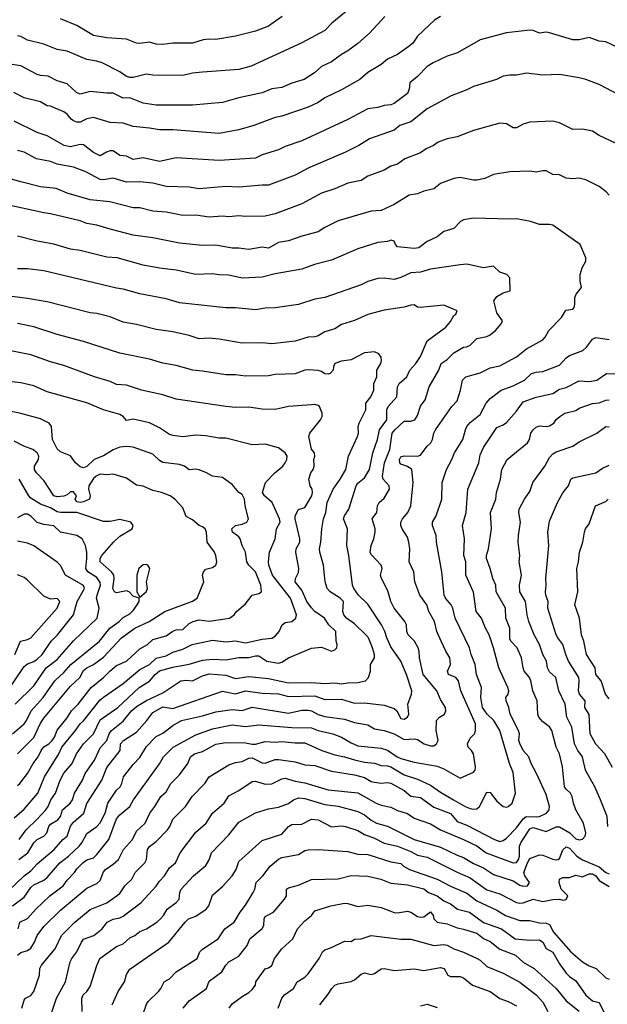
# Model space of a CAD drawing. Header units: metres. Extents: x -46681 to -43747, y -240911 to -237677.
# Tile 987 of 1056: x -44396 to -44307, y -238529 to -238380. Entities that reach past the tile are written whole.
import ezdxf

# ---------------------------------------------------------------- set-up
doc = ezdxf.new("R2010")
doc.units = ezdxf.units.M
doc.layers.add('CONTOUR_INDEX', color=1, linetype='Continuous')
doc.layers.add('CONTOUR_INTER', color=3, linetype='Continuous')

msp = doc.modelspace()

# ---------------------------------------------------------------- linework, layer by layer
at = {"layer": 'CONTOUR_INDEX'}
for points, elevation in [([(-44340.54, -238380.02), (-44342.82, -238382.52), (-44344.6, -238384.11), (-44346.1, -238385.21), (-44347.1, -238385.74), (-44348.6, -238386.88), (-44350.1, -238387.57), (-44351.14, -238388.52), (-44352.72, -238389.52), (-44354.6, -238390.09), (-44356.1, -238390.73), (-44357.6, -238390.97), (-44359.1, -238391.54), (-44362.6, -238392.3), (-44365.1, -238393.01), (-44369.6, -238393.4), (-44375.1, -238393.43), (-44377.1, -238393.1), (-44379.1, -238392.31), (-44380.1, -238392.37), (-44381.6, -238391.59), (-44382.6, -238391.62), (-44385.1, -238391.37), (-44386.6, -238391.75), (-44387.16, -238391.52), (-44388.6, -238390.19), (-44390.1, -238389.76), (-44391.45, -238389.02), (-44392.6, -238388.95), (-44393.1, -238388.78), (-44395.6, -238387.46), (-44399.6, -238386.89)], 120), ([(-44306.59, -238407.02), (-44307.03, -238406.52), (-44308.1, -238405.73), (-44310.1, -238404.7), (-44311.1, -238404.45), (-44312.1, -238404.56), (-44313.1, -238404.44), (-44314.1, -238403.95), (-44315.1, -238403.89), (-44316.1, -238403.35), (-44316.6, -238403.33), (-44317.6, -238403.58), (-44318.6, -238403.42), (-44321.6, -238403.52), (-44324.1, -238403.93), (-44325.37, -238404.52), (-44326.6, -238404.75), (-44327.1, -238404.76), (-44329.1, -238404.36), (-44330.1, -238404.51), (-44332.1, -238405.29), (-44333.1, -238406.09), (-44334.6, -238406.41), (-44335.6, -238406.82), (-44336.82, -238407.02), (-44339.1, -238408.45), (-44341.1, -238409.36), (-44342.6, -238409.47), (-44347.6, -238410.92), (-44349.6, -238411.95), (-44350.6, -238412.6), (-44353.1, -238413.22), (-44355.1, -238413.94), (-44356.6, -238414.19), (-44358.1, -238415.03), (-44359.1, -238414.9), (-44361.1, -238415.27), (-44362.6, -238415.04), (-44363.6, -238415.07), (-44366.1, -238414.58), (-44368.1, -238414.66), (-44371.6, -238414.29), (-44375.6, -238413.49), (-44378.6, -238413.09), (-44382.1, -238412.19), (-44384.1, -238411.55), (-44385.6, -238411.34), (-44386.6, -238410.94), (-44391.1, -238409.86), (-44392.1, -238409.73), (-44398.1, -238408.38)], 115), ([(-44396.07, -238522.02), (-44395.6, -238521.6), (-44394.6, -238521.27), (-44394.1, -238520.96), (-44393.5, -238520.02), (-44393.1, -238519.02), (-44392.1, -238517.65), (-44389.6, -238515.19), (-44385.6, -238511.88), (-44384.1, -238511.16), (-44383.6, -238510.72), (-44383.1, -238509.42), (-44382.77, -238509.02), (-44381.6, -238508.24), (-44380.8, -238507.52), (-44380.07, -238506.02), (-44378.72, -238504.52), (-44378.1, -238503.24), (-44376.8, -238502.02), (-44376.06, -238500.52), (-44375.3, -238499.52), (-44374.42, -238498.02), (-44373.6, -238497.27), (-44372.89, -238496.02), (-44371.6, -238494.71), (-44370.35, -238493.02), (-44369.94, -238492.02), (-44369.34, -238491.52), (-44368.1, -238491.18), (-44366.1, -238490.06), (-44364.6, -238489.85), (-44361.6, -238489.87), (-44360.6, -238490.09), (-44360.1, -238490.09), (-44358.6, -238489.68), (-44357.1, -238489.78), (-44356.1, -238489.67), (-44354.1, -238489.89), (-44352.6, -238489.89), (-44350.06, -238491.02), (-44348.1, -238491.72), (-44346.6, -238491.98), (-44345.1, -238492.47), (-44343.6, -238492.79), (-44342.1, -238492.96), (-44341.1, -238493.3), (-44340.1, -238493.35), (-44339.6, -238493.53), (-44337.6, -238494.72), (-44335.6, -238495.38), (-44333.6, -238496.26), (-44332.1, -238497.35), (-44330.14, -238498.52), (-44328.36, -238499.52), (-44327.6, -238499.79), (-44327.1, -238499.9), (-44326.6, -238499.85), (-44326.19, -238499.52), (-44325.1, -238497.33), (-44324.6, -238497.39), (-44323.6, -238498.69), (-44322.6, -238499.5), (-44322.1, -238499.61), (-44321.84, -238499.52), (-44321.26, -238499.02), (-44320.76, -238497.52), (-44321.1, -238494.37), (-44321.68, -238493.02), (-44323.12, -238488.02), (-44324.05, -238486.52), (-44325.03, -238485.52), (-44325.72, -238484.52), (-44325.98, -238483.02), (-44325.92, -238481.52), (-44326.64, -238479.52), (-44326.85, -238478.02), (-44327.47, -238476.52), (-44327.69, -238475.52), (-44329.9, -238471.02), (-44330.22, -238469.52), (-44330.48, -238469.02), (-44331.35, -238468.02), (-44331.53, -238467.52), (-44331.89, -238464.02), (-44332.71, -238459.52), (-44332.74, -238458.52), (-44333.29, -238457.02), (-44333.3, -238456.52), (-44332.75, -238455.52), (-44331.88, -238453.02), (-44331.86, -238450.52), (-44331.21, -238448.52), (-44330.36, -238447.02), (-44329.98, -238446.02), (-44328.71, -238444.02), (-44328.33, -238442.52), (-44328.1, -238442.04), (-44327.6, -238441.43), (-44326.1, -238440.19), (-44325.18, -238438.52), (-44324.6, -238437.79), (-44322.91, -238436.52), (-44321.1, -238435.89), (-44319.38, -238435.02), (-44318.35, -238434.02), (-44317.6, -238433.79), (-44316.6, -238433.7), (-44314.1, -238432.73), (-44313.1, -238431.64), (-44312.6, -238431.28), (-44310.55, -238430.52), (-44309.99, -238430.02), (-44309.1, -238428.84), (-44308.6, -238428.56), (-44306.6, -238428.89)], 115), ([(-44395.84, -238504.52), (-44394.76, -238503.02), (-44393.1, -238501.45), (-44391.82, -238500.02), (-44391.45, -238499.52), (-44391.04, -238498.52), (-44390.36, -238497.52), (-44389.66, -238495.52), (-44389.1, -238494.46), (-44387.82, -238493.02), (-44387.16, -238491.52), (-44386.13, -238490.02), (-44384.6, -238488.52), (-44383.6, -238486.42), (-44380.93, -238484.52), (-44377.69, -238481.52), (-44376.1, -238480.54), (-44375.28, -238479.52), (-44374.6, -238478.98), (-44372.6, -238478.43), (-44370.1, -238478), (-44368.1, -238477.37), (-44366.6, -238477.2), (-44364.6, -238477.33), (-44362.6, -238476.96), (-44361.1, -238476.98), (-44360.1, -238476.72), (-44359.6, -238476.73), (-44358.39, -238477.52), (-44356.6, -238477.81), (-44356.1, -238477.67), (-44355.1, -238477.01), (-44351.6, -238475.57), (-44350.1, -238475.43), (-44348.6, -238475.99), (-44348.1, -238475.79), (-44347.78, -238475.52), (-44347.74, -238475.02), (-44347.88, -238474.52), (-44347.95, -238473.02), (-44349, -238472.02), (-44349.66, -238471.02), (-44351.1, -238470), (-44351.6, -238469.48), (-44352.31, -238468.52), (-44353.1, -238466.8), (-44354.11, -238465.52), (-44354.05, -238465.02), (-44353.6, -238464.09), (-44353.54, -238463.52), (-44354.01, -238461.02), (-44353.91, -238460.52), (-44353.39, -238459.52), (-44353.37, -238459.02), (-44354.09, -238456.02), (-44354.11, -238455.52), (-44353.6, -238454.6), (-44352.6, -238454.26), (-44351.55, -238452.52), (-44351.44, -238452.02), (-44351.52, -238451.52), (-44351.81, -238451.02), (-44352.01, -238450.02), (-44351.72, -238449.02), (-44351.35, -238448.52), (-44351.22, -238448.02), (-44351.25, -238447.02), (-44351.1, -238446.52), (-44351.17, -238446.02), (-44351.6, -238445.46), (-44352.03, -238443.52), (-44351.88, -238443.02), (-44350.24, -238441.02), (-44349.98, -238440.52), (-44350.01, -238440.02), (-44350.39, -238439.02), (-44350.6, -238438.84), (-44351.1, -238438.72), (-44351.6, -238438.74), (-44355.1, -238438.98), (-44357.1, -238439.47), (-44359.1, -238439.43), (-44361.1, -238439.09), (-44363.1, -238439.14), (-44364.6, -238439.02), (-44372.1, -238437.9), (-44374.1, -238437.23), (-44377.33, -238436.52), (-44379.6, -238435.8), (-44381.1, -238435.68), (-44382.1, -238435.22), (-44384.43, -238434.52), (-44389.1, -238432.8), (-44391.1, -238432.27), (-44394.1, -238431.21), (-44398.6, -238430.29)], 110), ([(-44306.6, -238483.21), (-44307.15, -238482.52), (-44307.79, -238480.52), (-44308.6, -238479.53), (-44308.7, -238478.52), (-44310, -238476.52), (-44310.41, -238474.52), (-44310.77, -238473.52), (-44311.06, -238471.02), (-44311.79, -238469.02), (-44311.33, -238467.02), (-44311.48, -238463.52), (-44311.2, -238462.52), (-44311.05, -238461.02), (-44310.55, -238459.52), (-44310.33, -238458.02), (-44310.14, -238457.52), (-44309.6, -238456.76), (-44308.66, -238454.02), (-44307.1, -238453.39), (-44306.71, -238453.02)], 120), ([(-44396.46, -238484.02), (-44393.6, -238481.24), (-44391.74, -238478.52), (-44390.1, -238477.26), (-44387.6, -238474.44), (-44384.03, -238471.02), (-44383.75, -238469.52), (-44384.12, -238468.02), (-44384.06, -238467.52), (-44383.53, -238466.02), (-44383.6, -238465.63), (-44384.1, -238464.88), (-44385.46, -238464.02), (-44385.78, -238463.52), (-44385.59, -238462.02), (-44385.61, -238461.02), (-44385.79, -238460.02), (-44386.29, -238459.02), (-44387.1, -238458.52), (-44389.6, -238458.01), (-44390.6, -238457.03), (-44392.1, -238456.87), (-44393.1, -238456.54), (-44394.1, -238455.58), (-44394.6, -238455.27), (-44395.1, -238455.28), (-44396.1, -238455.85)], 105), ([(-44377.12, -238531.02), (-44376.6, -238529.4), (-44376.35, -238529.02), (-44374.77, -238527.52), (-44374.39, -238527.02), (-44373.93, -238526.02), (-44373.1, -238525.56), (-44372.1, -238524.5), (-44368.92, -238522.52), (-44368.52, -238521.52), (-44368.1, -238521.1), (-44365.75, -238519.52), (-44364.71, -238518.02), (-44363.31, -238517.02), (-44362.41, -238515.52), (-44361.6, -238514.46), (-44360.45, -238512.52), (-44360.21, -238512.02), (-44359.98, -238511.02), (-44358.97, -238510.02), (-44357.85, -238508.52), (-44356.6, -238507.47), (-44356.1, -238507.22), (-44353.6, -238506.77), (-44352.6, -238506.19), (-44352.1, -238506.09), (-44350.6, -238506.04), (-44346.1, -238506.31), (-44344.6, -238506.71), (-44343.1, -238506.79), (-44339.6, -238507.86), (-44338.1, -238508.15), (-44337.7, -238508.52), (-44336.77, -238509.02), (-44332.6, -238510.48), (-44330.6, -238511.55), (-44328.1, -238512.63), (-44326.6, -238513.8), (-44323.6, -238515.18), (-44322.24, -238516.02), (-44320.1, -238516.78), (-44318.6, -238516.75), (-44317.1, -238517.1), (-44316.1, -238517.15), (-44315.6, -238517.37), (-44315.01, -238518.52), (-44312.39, -238521.52), (-44310.63, -238523.02), (-44309.6, -238523.61), (-44308.54, -238524.02), (-44307.1, -238525.43), (-44306.6, -238525.64)], 120), ([(-44335.1, -238529.67), (-44334.1, -238529.4), (-44332.6, -238529.92)], 125)]:
    msp.add_lwpolyline(points, dxfattribs=dict(at, elevation=elevation))
at = {"layer": 'CONTOUR_INTER'}
for points, elevation in [([(-44345.5, -238378.52), (-44348.55, -238381.02), (-44349.6, -238382.1), (-44353.1, -238384), (-44360.73, -238387.52), (-44362.6, -238388.02), (-44368.1, -238388.41), (-44369.6, -238388.58), (-44371.1, -238388.93), (-44375.6, -238388.87), (-44376.6, -238388.75), (-44378.6, -238389.23), (-44379.1, -238389.24), (-44379.6, -238389.07), (-44380.6, -238388.37), (-44383.3, -238387.02), (-44384.1, -238386.75), (-44385.6, -238386.52), (-44388.6, -238385.24), (-44390.1, -238385.02), (-44392.1, -238384.19), (-44394.6, -238383.6), (-44395.6, -238383.05), (-44396.1, -238382.92)], 121), ([(-44332.1, -238380.02), (-44332.95, -238380.52), (-44335.6, -238382.96), (-44336.3, -238384.02), (-44336.85, -238384.52), (-44338.6, -238385.76), (-44340.1, -238386.47), (-44341.1, -238387.27), (-44343.1, -238388.5), (-44344.32, -238389.52), (-44347.1, -238391.11), (-44349.6, -238392.32), (-44350.6, -238393), (-44352.1, -238393.71), (-44356.1, -238395.07), (-44357.1, -238395.27), (-44360.33, -238396.52), (-44362.6, -238397.15), (-44365.6, -238397.69), (-44372.6, -238397.16), (-44374.6, -238397.17), (-44376.1, -238396.88), (-44378.6, -238396.63), (-44380.1, -238396.13), (-44382.1, -238396.04), (-44384.6, -238395.3), (-44385.6, -238395.51), (-44386.6, -238395.99), (-44387.1, -238395.97), (-44387.6, -238395.81), (-44387.98, -238395.52), (-44388.6, -238394.77), (-44389.1, -238394.41), (-44391.1, -238393.59), (-44391.6, -238393.5), (-44392.6, -238392.94), (-44395.1, -238392.31), (-44396.63, -238391.52)], 119), ([(-44356.04, -238380.02), (-44358.1, -238381.48), (-44360.1, -238382.24), (-44363.1, -238383), (-44366.1, -238383.5), (-44367.1, -238383.43), (-44368, -238383.52), (-44369.6, -238384.03), (-44372.6, -238384.05), (-44374.1, -238384.23), (-44375.1, -238384.18), (-44376.1, -238383.87), (-44377.6, -238384.08), (-44378.1, -238384.03), (-44379.6, -238383.44), (-44382.6, -238383.22), (-44384.6, -238382.86), (-44387.1, -238381.36), (-44389.6, -238380.38)], 122), ([(-44304.59, -238385.02), (-44307.1, -238383.83), (-44308.1, -238383.76), (-44309.6, -238383.18), (-44311.1, -238383.54), (-44312.1, -238383.56), (-44315.6, -238382.47), (-44316.1, -238382.39), (-44317.1, -238382.54), (-44318.1, -238382.12), (-44318.6, -238382.05), (-44322.1, -238382.5), (-44326.1, -238383.54), (-44329.54, -238385.52), (-44331.1, -238386.01), (-44333.19, -238387.02), (-44334.1, -238387.59), (-44335.6, -238389.09), (-44336.74, -238390.02), (-44336.83, -238391.02), (-44337.1, -238391.66), (-44339.1, -238393.15), (-44339.6, -238393.37), (-44340.6, -238393.46), (-44341.6, -238393.77), (-44343.1, -238393.96), (-44346.1, -238395.59), (-44353.1, -238398.84), (-44355.6, -238399.66), (-44356.6, -238400.16), (-44359.1, -238400.93), (-44360.1, -238401.42), (-44365.6, -238401.78), (-44372.1, -238401.37), (-44374.6, -238401.96), (-44377.1, -238401.39), (-44378.6, -238401.66), (-44379.6, -238401.11), (-44380.6, -238401.01), (-44381.6, -238400.35), (-44382.1, -238400.33), (-44382.63, -238400.52), (-44383.6, -238401.09), (-44384.6, -238400.58), (-44386.1, -238399.41), (-44386.6, -238399.38), (-44388.1, -238399.72), (-44389.05, -238399.52), (-44391.6, -238398.04), (-44393.1, -238397.56), (-44396.6, -238395.83)], 118), ([(-44305.1, -238391.87), (-44308.1, -238390.31), (-44310.1, -238389.55), (-44311.1, -238389.31), (-44314.1, -238388.77), (-44316.6, -238388.86), (-44319.1, -238388.56), (-44320.6, -238388.9), (-44321.6, -238388.86), (-44322.6, -238389.02), (-44323.62, -238389.52), (-44327.1, -238390.58), (-44328.1, -238391.1), (-44330.51, -238392.02), (-44334.1, -238393.97), (-44336.6, -238395.95), (-44338.23, -238396.52), (-44339.1, -238397.19), (-44342.82, -238398.52), (-44344.47, -238399.52), (-44346.47, -238400.52), (-44352.1, -238402.95), (-44354.09, -238404.02), (-44358.1, -238405.53), (-44359.1, -238405.5), (-44362.6, -238405.82), (-44364.6, -238405.74), (-44368.6, -238406.06), (-44370.1, -238405.81), (-44373.6, -238405.71), (-44375.6, -238405.24), (-44377.6, -238405.01), (-44379.6, -238405.07), (-44381.6, -238404.47), (-44383.1, -238404.69), (-44383.6, -238404.64), (-44385.76, -238403.52), (-44387.6, -238402.8), (-44390.1, -238402.32), (-44391.1, -238401.96), (-44393.2, -238401.52), (-44395.1, -238400.52), (-44396.1, -238400.26)], 117), ([(-44305.6, -238399.18), (-44308.1, -238397.99), (-44309.1, -238397.34), (-44310.6, -238397.04), (-44312.1, -238397.12), (-44314.1, -238396.1), (-44315.1, -238395.84), (-44318.6, -238396.01), (-44319.6, -238396.27), (-44320.6, -238396.86), (-44321.1, -238396.87), (-44322.1, -238396.24), (-44323.1, -238396.15), (-44327.1, -238397.23), (-44329.6, -238398.21), (-44331.1, -238398.49), (-44332.43, -238399.02), (-44333.18, -238399.52), (-44334.26, -238400.02), (-44335.1, -238400.65), (-44337.47, -238401.52), (-44338.6, -238402.34), (-44339.6, -238402.66), (-44340.6, -238403.24), (-44343.1, -238404.18), (-44344.1, -238404.84), (-44346.1, -238405.23), (-44348.1, -238406.09), (-44350.1, -238406.75), (-44353.1, -238408.34), (-44357.1, -238409.86), (-44358.6, -238410.19), (-44361.6, -238410.27), (-44362.6, -238410.18), (-44364.1, -238410.29), (-44365.1, -238410.2), (-44367.1, -238410.36), (-44369.1, -238410.07), (-44371.1, -238410.09), (-44373.6, -238409.59), (-44375.6, -238409.43), (-44377.6, -238408.97), (-44378.6, -238408.96), (-44382.11, -238408.02), (-44385.1, -238407.75), (-44388.6, -238406.74), (-44390.22, -238406.02), (-44392.6, -238405.77), (-44395.6, -238405.02), (-44398.6, -238404.14)], 116), ([(-44395.97, -238518.02), (-44395.73, -238517.02), (-44394.6, -238516.45), (-44393.31, -238515.02), (-44391.21, -238513.02), (-44389.19, -238511.52), (-44388.6, -238510.66), (-44387.46, -238509.52), (-44387.1, -238508.93), (-44386.22, -238508.02), (-44385.6, -238507.57), (-44384.6, -238507.26), (-44384.1, -238506.79), (-44382.29, -238504.52), (-44381.1, -238501.38), (-44380.6, -238500.75), (-44379.1, -238499.52), (-44378.53, -238498.52), (-44374.6, -238493.08), (-44374.03, -238492.02), (-44372.53, -238490.52), (-44369.1, -238488.69), (-44366.6, -238487.75), (-44363.6, -238487.14), (-44361.6, -238487.42), (-44359.6, -238487.16), (-44354.6, -238487.58), (-44351.6, -238487.62), (-44350.6, -238488.02), (-44348.41, -238488.52), (-44347.1, -238489.03), (-44345.6, -238489.9), (-44344.6, -238490.31), (-44341.1, -238490.67), (-44340.1, -238490.97), (-44338.64, -238492.02), (-44338.1, -238492.23), (-44336.1, -238492.82), (-44332.6, -238493.39), (-44331.6, -238493.81), (-44329.1, -238495.25), (-44327.1, -238494.32), (-44326.85, -238494.02), (-44326.82, -238493.52), (-44327.09, -238491.52), (-44327.4, -238491.02), (-44327.92, -238490.52), (-44328.01, -238490.02), (-44327.6, -238489.17), (-44326.95, -238488.52), (-44326.78, -238488.02), (-44326.8, -238487.02), (-44329.04, -238482.02), (-44329.4, -238480.52), (-44329.8, -238480.02), (-44330.88, -238479.52), (-44331.05, -238479.02), (-44330.61, -238478.02), (-44330.67, -238477.02), (-44331.31, -238476.02), (-44332.01, -238474.52), (-44332.64, -238473.02), (-44333.02, -238471.52), (-44333.86, -238470.02), (-44334.16, -238469.02), (-44335.24, -238467.52), (-44335.98, -238465.52), (-44336.12, -238464.02), (-44336.86, -238462.52), (-44336.74, -238460.52), (-44336.9, -238459.52), (-44337.1, -238458.77), (-44337.9, -238457.52), (-44338.09, -238457.02), (-44338.1, -238456.52), (-44337.87, -238456.02), (-44337.04, -238455.02), (-44336.57, -238454.02), (-44336.22, -238450.52), (-44336.44, -238448.52), (-44337.1, -238448.07), (-44338.1, -238447.73), (-44338.26, -238447.52), (-44338.29, -238447.02), (-44338.1, -238446.63), (-44337.6, -238446.46), (-44335.6, -238446.5), (-44335.1, -238446.35), (-44334.14, -238445.02), (-44333.57, -238444.52), (-44333.3, -238444.02), (-44333.13, -238443.02), (-44332.83, -238442.52), (-44330.39, -238439.02), (-44329.6, -238438.15), (-44329.05, -238436.52), (-44328.76, -238435.02), (-44328.29, -238434.52), (-44326.1, -238433.92), (-44324.6, -238433.17), (-44323.1, -238432.84), (-44320.6, -238431.5), (-44319.1, -238430.26), (-44316.6, -238428.92), (-44316.25, -238428.52), (-44315.72, -238427.52), (-44313.77, -238425.52), (-44313.2, -238424.52), (-44313.1, -238424.42), (-44312.1, -238424.3), (-44311.89, -238424.02), (-44311.77, -238423.52), (-44311.76, -238422.52), (-44311.55, -238422.02), (-44310.76, -238421.02), (-44310.97, -238420.02), (-44310.95, -238419.02), (-44310.67, -238418.02), (-44310.13, -238417.02), (-44310.09, -238416.52), (-44310.96, -238414.52), (-44315.1, -238411.59), (-44315.6, -238411.47), (-44317.1, -238411.47), (-44318.5, -238411.02), (-44320.6, -238410.59), (-44321.6, -238410.67), (-44327.1, -238410.53), (-44328.6, -238410.77), (-44329.07, -238411.02), (-44330.1, -238412.09), (-44331.6, -238412.53), (-44332.6, -238413.35), (-44334.1, -238414.02), (-44335.38, -238415.02), (-44336.1, -238415.08), (-44338.6, -238414.85), (-44338.93, -238414.52), (-44339.1, -238413.98), (-44339.6, -238413.82), (-44340.13, -238414.02), (-44341.6, -238414.21), (-44344.6, -238415.13), (-44348.6, -238416.87), (-44351.17, -238417.52), (-44353.1, -238418.23), (-44357.1, -238418.92), (-44359.1, -238419.45), (-44362.1, -238419.57), (-44364.1, -238419.15), (-44365.6, -238419.11), (-44366.6, -238418.92), (-44369.1, -238419.03), (-44372.1, -238418.38), (-44374.6, -238418.08), (-44377.1, -238417.61), (-44381.02, -238416.52), (-44382.6, -238416.4), (-44386.6, -238415.41), (-44388.1, -238415.22), (-44390.6, -238414.43), (-44393.1, -238414), (-44396.1, -238413.25)], 114), ([(-44396.86, -238514.52), (-44395.1, -238513.24), (-44394.1, -238511.77), (-44393.6, -238511.37), (-44392.1, -238510.64), (-44391.6, -238510.25), (-44389.69, -238508.02), (-44388.4, -238507.02), (-44386.78, -238505.52), (-44386.38, -238505.02), (-44385.6, -238503.59), (-44384.1, -238502.54), (-44383.6, -238501.98), (-44382.83, -238500.52), (-44382.44, -238499.02), (-44381.1, -238497.02), (-44380.58, -238496.52), (-44380.3, -238496.02), (-44380.06, -238495.02), (-44378.6, -238493.15), (-44377.6, -238492.11), (-44376.6, -238490.46), (-44375.1, -238488.93), (-44374.1, -238488.42), (-44372.6, -238487.28), (-44371.29, -238486.52), (-44368.1, -238485.8), (-44366.1, -238485.19), (-44363.6, -238484.86), (-44362.1, -238484.99), (-44360.6, -238484.47), (-44355.1, -238485.37), (-44353.1, -238484.94), (-44352.1, -238484.95), (-44351.6, -238485.03), (-44350.6, -238485.57), (-44349.6, -238485.91), (-44346.6, -238486.31), (-44345.1, -238486.83), (-44343.1, -238487.18), (-44342.1, -238487.78), (-44340.6, -238488.02), (-44339.1, -238488.5), (-44337.6, -238489.37), (-44336.1, -238489.28), (-44335.6, -238489.39), (-44334.57, -238490.02), (-44333.6, -238490.36), (-44333.1, -238490.31), (-44332.69, -238490.02), (-44332.45, -238489.52), (-44332.74, -238488.02), (-44332.69, -238486.52), (-44332.27, -238486.02), (-44331.51, -238485.52), (-44331.29, -238485.02), (-44331.36, -238484.52), (-44332.1, -238483.34), (-44332.63, -238482.02), (-44334.7, -238479.52), (-44335.28, -238477.02), (-44335.31, -238476.02), (-44335.47, -238475.52), (-44336.01, -238474.52), (-44336.97, -238473.52), (-44337.17, -238473.02), (-44337.25, -238472.02), (-44337.48, -238471.52), (-44339.09, -238469.52), (-44339.6, -238468.52), (-44340.04, -238467.02), (-44341.1, -238464.85), (-44341.18, -238464.52), (-44340.92, -238463.52), (-44341.08, -238463.02), (-44342.6, -238461.37), (-44342.72, -238461.02), (-44342.6, -238460.05), (-44342.18, -238459.02), (-44342, -238458.02), (-44341.99, -238457.52), (-44342.45, -238456.02), (-44341.71, -238455.02), (-44341.61, -238454.02), (-44341.37, -238453.52), (-44340.6, -238452.86), (-44339.8, -238451.52), (-44339.88, -238451.02), (-44340.76, -238450.02), (-44340.87, -238449.52), (-44340.59, -238447.52), (-44339.76, -238445.52), (-44339.39, -238443.02), (-44339.03, -238442.52), (-44337.6, -238441.23), (-44336.6, -238441.22), (-44335.99, -238441.02), (-44335.6, -238440.36), (-44335.1, -238438.95), (-44334.4, -238438.02), (-44333.83, -238436.02), (-44332.33, -238433.52), (-44332.02, -238432.52), (-44331.1, -238431.88), (-44330.1, -238430.89), (-44328.61, -238430.02), (-44328.1, -238429.98), (-44327.6, -238429.74), (-44326.6, -238428.71), (-44325.1, -238428.4), (-44324.6, -238428.16), (-44323.8, -238427.52), (-44322.92, -238426.52), (-44322.73, -238426.02), (-44323.6, -238424.83), (-44324.03, -238423.02), (-44323.6, -238422.35), (-44322.6, -238421.81), (-44321.55, -238421.52), (-44321.6, -238419.52), (-44322.05, -238419.02), (-44323.1, -238418.67), (-44324.1, -238417.8), (-44325.6, -238418.04), (-44328.1, -238417.49), (-44329.1, -238417.55), (-44333.6, -238418.25), (-44335.1, -238418.68), (-44336.6, -238418.78), (-44338.1, -238419.48), (-44339.1, -238419.79), (-44340.6, -238419.59), (-44341.6, -238419.64), (-44343.1, -238420.08), (-44344.1, -238420.58), (-44349.6, -238422.51), (-44351.1, -238422.76), (-44353.6, -238423.55), (-44357.1, -238424.1), (-44358.6, -238424.15), (-44360.1, -238424.4), (-44363.1, -238424.1), (-44364.6, -238424.09), (-44371.6, -238423.31), (-44373.6, -238422.73), (-44377.6, -238421.98), (-44380.1, -238421.26), (-44381.1, -238421.12), (-44392.1, -238418.46), (-44394.6, -238418.19), (-44396.1, -238418.18)], 113), ([(-44398.6, -238513.38), (-44395.1, -238510.02), (-44394.1, -238509.26), (-44393.1, -238508.19), (-44390.57, -238506.02), (-44389.24, -238504.52), (-44388.6, -238503.98), (-44388.1, -238502.48), (-44387.6, -238501.88), (-44386.08, -238500.52), (-44385.6, -238499.08), (-44383.35, -238495.52), (-44382.6, -238493.62), (-44380.56, -238491.02), (-44380.51, -238490.02), (-44380.07, -238489.52), (-44378.1, -238488.27), (-44376.52, -238486.52), (-44375.6, -238485.27), (-44374.1, -238484.45), (-44372.6, -238484.68), (-44365.1, -238482.07), (-44363.1, -238482.48), (-44361.6, -238482.04), (-44359.1, -238482.35), (-44356.6, -238482.45), (-44355.1, -238482.87), (-44351.1, -238482.78), (-44349.6, -238483.34), (-44347.1, -238483.28), (-44345.1, -238483.86), (-44343.6, -238483.82), (-44340.6, -238484.17), (-44339.1, -238484.7), (-44338.73, -238485.02), (-44338.1, -238486.19), (-44337.6, -238486.32), (-44337.1, -238486.02), (-44336.89, -238485.52), (-44337.02, -238484.02), (-44336.48, -238482.52), (-44336.44, -238482.02), (-44337.23, -238479.52), (-44338.1, -238477.55), (-44339.6, -238475.38), (-44340.21, -238474.02), (-44340.51, -238473.02), (-44341.05, -238472.02), (-44343.1, -238468.92), (-44344.48, -238467.52), (-44345.22, -238466.52), (-44345.39, -238466.02), (-44345.96, -238461.52), (-44346.28, -238460.02), (-44346.17, -238457.52), (-44346.75, -238456.02), (-44346.64, -238455.52), (-44345.95, -238454.52), (-44344.84, -238451.02), (-44344.6, -238450.58), (-44343.6, -238449.81), (-44342.85, -238448.52), (-44342.36, -238446.02), (-44341.63, -238444.02), (-44341.33, -238442.52), (-44340.24, -238441.02), (-44340.24, -238439.52), (-44340.04, -238439.02), (-44338.72, -238437.52), (-44338.58, -238436.02), (-44338.34, -238435.52), (-44337.18, -238434.52), (-44336.75, -238433.52), (-44335.85, -238432.52), (-44335.1, -238431.42), (-44334.1, -238429.05), (-44331.3, -238427.02), (-44330.6, -238426.15), (-44330.1, -238425.26), (-44329.8, -238425.02), (-44329.58, -238424.52), (-44331.6, -238423.68), (-44335.1, -238424.05), (-44335.6, -238423.96), (-44336.1, -238423.64), (-44336.6, -238423.65), (-44337.6, -238423.97), (-44340.6, -238424.42), (-44343.1, -238425.08), (-44345.1, -238425.97), (-44347.1, -238426.62), (-44348.1, -238427.27), (-44349.6, -238427.69), (-44350.6, -238428.3), (-44351.1, -238428.46), (-44352.1, -238428.53), (-44354.1, -238429.11), (-44357.6, -238429.54), (-44359.1, -238429.37), (-44362.1, -238429.44), (-44365.6, -238428.83), (-44367.1, -238428.67), (-44368.6, -238428.77), (-44370.1, -238428.27), (-44372.6, -238427.71), (-44375.1, -238427.37), (-44378.1, -238426.61), (-44380.1, -238426.27), (-44382.1, -238425.45), (-44384.1, -238424.95), (-44385.1, -238424.83), (-44391.6, -238423.15), (-44394.6, -238422.67), (-44398.1, -238422.21)], 112), ([(-44395.87, -238507.52), (-44394.54, -238506.52), (-44393.6, -238505.02), (-44393.1, -238504.49), (-44392.1, -238504), (-44391.65, -238503.52), (-44391.36, -238502.52), (-44391.1, -238502.17), (-44390, -238501.52), (-44389.61, -238501.02), (-44389.28, -238500.02), (-44388.14, -238499.02), (-44387.78, -238498.52), (-44387.49, -238497.52), (-44386.27, -238495.52), (-44385.84, -238494.52), (-44384.45, -238492.52), (-44383.6, -238490.62), (-44382.59, -238489.52), (-44382.22, -238488.52), (-44381.88, -238488.02), (-44380.1, -238486.6), (-44378.83, -238485.02), (-44378.1, -238484.37), (-44376.6, -238483.47), (-44374.1, -238482.33), (-44371.36, -238480.52), (-44370.6, -238480.42), (-44369.6, -238480.49), (-44368.1, -238479.75), (-44367.1, -238479.45), (-44364.6, -238479.63), (-44363.1, -238480.13), (-44361.1, -238479.84), (-44358.1, -238480.13), (-44355.1, -238480.81), (-44351.6, -238480.76), (-44349.6, -238480.93), (-44348.1, -238480.8), (-44347.1, -238480.95), (-44346.1, -238480.79), (-44344.6, -238480.76), (-44343.45, -238480.52), (-44342.99, -238480.02), (-44342.69, -238479.02), (-44342.69, -238478.02), (-44342.07, -238477.02), (-44342.09, -238476.52), (-44342.37, -238475.52), (-44342.99, -238474.02), (-44343.39, -238473.52), (-44345.1, -238471.88), (-44346.3, -238471.02), (-44346.72, -238470.52), (-44346.85, -238470.02), (-44346.76, -238468.52), (-44347.26, -238468.02), (-44348.77, -238467.02), (-44349.22, -238466.52), (-44349.53, -238465.52), (-44349.8, -238463.02), (-44350.37, -238461.02), (-44350.4, -238460.52), (-44350.21, -238459.52), (-44350.07, -238457.52), (-44349.8, -238456.02), (-44349.45, -238455.02), (-44349.25, -238453.52), (-44348.36, -238451.52), (-44347.28, -238450.02), (-44346.4, -238448.52), (-44346.03, -238446.52), (-44344.64, -238443.52), (-44344.52, -238443.02), (-44344.55, -238442.02), (-44344.4, -238441.52), (-44343.42, -238439.52), (-44343.37, -238438.52), (-44342.63, -238437.52), (-44342.19, -238436.52), (-44342.16, -238435.52), (-44341.74, -238434.52), (-44341.73, -238433.52), (-44341.13, -238432.52), (-44341.01, -238432.02), (-44341.08, -238431.52), (-44341.45, -238431.02), (-44342.1, -238430.74), (-44343.6, -238430.87), (-44345.6, -238431.94), (-44347.1, -238432.15), (-44348.06, -238432.52), (-44348.3, -238433.02), (-44348.34, -238433.52), (-44348.78, -238434.02), (-44349.1, -238434.13), (-44349.6, -238434.07), (-44350.1, -238433.72), (-44350.6, -238433.55), (-44352.1, -238433.48), (-44352.6, -238433.52), (-44354.1, -238434.05), (-44357.1, -238434.17), (-44358.1, -238434.34), (-44361.6, -238434.42), (-44363.1, -238434.21), (-44364.6, -238434.22), (-44368.1, -238433.65), (-44369.59, -238433.52), (-44372.1, -238432.79), (-44374.1, -238432.46), (-44376.1, -238431.85), (-44380.6, -238430.95), (-44386.1, -238429.15), (-44390.1, -238428.1), (-44393.6, -238426.94), (-44396.1, -238426.44)], 111), ([(-44395.43, -238530.02), (-44395.1, -238528.83), (-44394.89, -238528.52), (-44394.1, -238528.1), (-44393.6, -238527.49), (-44392.77, -238525.02), (-44392.7, -238524.02), (-44392.48, -238523.52), (-44390.38, -238521.02), (-44389.44, -238519.02), (-44387.42, -238517.02), (-44385.1, -238515.1), (-44382.6, -238514.09), (-44380.6, -238512.66), (-44379.86, -238511.52), (-44378.81, -238510.52), (-44378.3, -238509.52), (-44376.81, -238508.02), (-44376.56, -238507.52), (-44376.42, -238506.02), (-44376.1, -238505.55), (-44375.1, -238504.81), (-44373.39, -238503.02), (-44373.03, -238502.52), (-44372.6, -238501.45), (-44370.66, -238499.52), (-44369.68, -238498.02), (-44367.73, -238496.02), (-44367.1, -238495.02), (-44364.1, -238493.22), (-44363.1, -238492.84), (-44362.1, -238492.68), (-44361.1, -238492.22), (-44360.6, -238492.16), (-44359.1, -238492.89), (-44358.6, -238492.95), (-44357.1, -238492.41), (-44356.6, -238492.39), (-44354.1, -238492.76), (-44352.6, -238493.19), (-44351.1, -238493.3), (-44348.6, -238494.16), (-44345.1, -238494.71), (-44343.6, -238495.14), (-44342.6, -238495.72), (-44342.1, -238495.84), (-44341.1, -238495.96), (-44340.1, -238495.87), (-44339.6, -238495.99), (-44337.6, -238497.08), (-44336.6, -238497.96), (-44335.1, -238498.17), (-44333.1, -238499.62), (-44330.6, -238500.58), (-44329.6, -238501.78), (-44328.1, -238502.32), (-44323.92, -238504.52), (-44323.1, -238504.79), (-44322.6, -238504.67), (-44322.1, -238504.29), (-44320.6, -238502.74), (-44319.6, -238501.4), (-44319.12, -238501.02), (-44317.6, -238501.1), (-44317.1, -238501.02), (-44316.08, -238500.52), (-44315.65, -238500.02), (-44315.59, -238499.52), (-44316.1, -238497.71), (-44317.55, -238494.52), (-44318.38, -238493.02), (-44318.72, -238492.02), (-44319.57, -238491.02), (-44320.1, -238489.96), (-44320.23, -238489.52), (-44320.16, -238488.52), (-44320.29, -238488.02), (-44321.58, -238485.52), (-44321.75, -238484.52), (-44322.14, -238483.52), (-44322.19, -238483.02), (-44321.85, -238482.52), (-44321.76, -238482.02), (-44321.9, -238481.52), (-44323.27, -238478.52), (-44324.06, -238475.52), (-44324.75, -238473.52), (-44325.3, -238472.52), (-44325.88, -238471.02), (-44326.68, -238470.02), (-44327.1, -238467.08), (-44328.26, -238464.52), (-44328.27, -238462.52), (-44328.56, -238461.52), (-44328.48, -238459.02), (-44328.75, -238457.02), (-44328.24, -238455.02), (-44327.98, -238451.52), (-44326.29, -238447.52), (-44326.1, -238446.3), (-44325.6, -238445.19), (-44323.6, -238442.18), (-44322.6, -238441.78), (-44322.1, -238441.41), (-44320.6, -238439.69), (-44319.6, -238438.29), (-44317.6, -238437.61), (-44315.1, -238437.03), (-44314.1, -238436.4), (-44313.1, -238436.14), (-44311.1, -238435.13), (-44309.6, -238435.24), (-44308.47, -238435.02), (-44306.99, -238434.02), (-44303.6, -238434.12)], 116), ([(-44396.6, -238501.25), (-44395.1, -238499.94), (-44393.01, -238497.52), (-44392, -238495.02), (-44389.86, -238491.52), (-44389.39, -238490.52), (-44387.31, -238488.02), (-44386.62, -238487.02), (-44386.1, -238486.54), (-44383.6, -238483.39), (-44383.1, -238482.95), (-44380.1, -238480.9), (-44377.6, -238478.79), (-44376.1, -238478.02), (-44375.1, -238477.06), (-44373.6, -238476.7), (-44372.6, -238476.18), (-44371.1, -238475.73), (-44369.67, -238475.02), (-44366.6, -238474.37), (-44364.6, -238474.62), (-44363.1, -238474.46), (-44361.6, -238474.76), (-44359.1, -238474.19), (-44357.6, -238474.04), (-44357.1, -238473.74), (-44356.52, -238473.02), (-44356.04, -238472.02), (-44355.6, -238471.67), (-44354.57, -238471.52), (-44353.99, -238471.02), (-44353.86, -238470.52), (-44354.78, -238468.02), (-44357.52, -238464.52), (-44358.06, -238463.02), (-44358.12, -238462.52), (-44357.98, -238461.02), (-44357.12, -238459.02), (-44356.9, -238457.52), (-44356.37, -238456.52), (-44356.44, -238456.02), (-44357.59, -238453.52), (-44358.75, -238452.52), (-44359.05, -238452.02), (-44358.57, -238450.52), (-44357.18, -238449.02), (-44355.96, -238448.02), (-44355.59, -238447.52), (-44355.35, -238447.02), (-44355.32, -238446.52), (-44355.6, -238446), (-44356.6, -238445.25), (-44358.6, -238444.68), (-44360.6, -238444.78), (-44364.6, -238443.81), (-44365.6, -238443.79), (-44367.6, -238443.42), (-44369.1, -238443.35), (-44371.1, -238443.59), (-44372.6, -238443.41), (-44373.1, -238443.22), (-44374.6, -238442.21), (-44376.1, -238441.49), (-44378.6, -238440.92), (-44379.6, -238441.12), (-44380.11, -238440.52), (-44380.6, -238440.21), (-44383.06, -238439.52), (-44385.6, -238438.47), (-44391.6, -238436.77), (-44393.6, -238435.9), (-44395.6, -238435.42), (-44398.6, -238435.06)], 109), ([(-44396.1, -238496.32), (-44395.72, -238496.02), (-44394.56, -238494.52), (-44393.74, -238493.02), (-44392.98, -238492.02), (-44392.53, -238491.02), (-44392.1, -238490.47), (-44391.35, -238490.02), (-44390.84, -238489.52), (-44390.5, -238489.02), (-44390.1, -238487.94), (-44388.6, -238486.11), (-44387.94, -238485.02), (-44386.92, -238484.02), (-44384.96, -238481.52), (-44383.1, -238480.01), (-44382.14, -238479.02), (-44381.1, -238478.16), (-44379.6, -238477.51), (-44377.6, -238475.65), (-44376.43, -238475.02), (-44375.6, -238474.26), (-44373.6, -238473.71), (-44372.6, -238472.97), (-44372.1, -238472.79), (-44371.1, -238472.75), (-44370.1, -238471.85), (-44369.51, -238471.52), (-44368.6, -238471.26), (-44367.1, -238471.47), (-44364.02, -238471.02), (-44363.33, -238470.52), (-44362.95, -238470.02), (-44361.6, -238468.86), (-44360.6, -238467.52), (-44359.6, -238467.27), (-44359.16, -238467.02), (-44359.28, -238466.02), (-44360.1, -238464.02), (-44361.08, -238463.02), (-44361.38, -238462.52), (-44361.58, -238461.02), (-44362.12, -238460.02), (-44362.41, -238459.02), (-44362.6, -238458.7), (-44363.57, -238458.02), (-44363.69, -238457.52), (-44363.1, -238457.02), (-44362.1, -238456.82), (-44361.42, -238456.52), (-44361.14, -238456.02), (-44361.67, -238454.02), (-44361.75, -238453.02), (-44362.1, -238452.34), (-44362.6, -238452.01), (-44363.6, -238450.81), (-44365.1, -238449.73), (-44366.6, -238449.54), (-44367.49, -238449.02), (-44368.6, -238448.59), (-44369.1, -238448.49), (-44370.1, -238448.57), (-44370.85, -238448.02), (-44371.6, -238447.78), (-44374.1, -238447.45), (-44374.6, -238447.18), (-44375.6, -238446.21), (-44378.6, -238445.13), (-44379.6, -238445.03), (-44380.6, -238445.16), (-44381.6, -238445.58), (-44383.1, -238446.48), (-44384.52, -238447.02), (-44385.6, -238448.08), (-44386.1, -238448.26), (-44386.6, -238448.15), (-44387.33, -238447.52), (-44388.1, -238446.45), (-44389.6, -238445.87), (-44390.1, -238445.43), (-44390.82, -238444.02), (-44390.96, -238442.02), (-44391.31, -238441.52), (-44392.6, -238440.87), (-44395.6, -238440.08), (-44401.6, -238438.81)], 108), ([(-44391.19, -238531.52), (-44390.18, -238528.52), (-44388.82, -238526.02), (-44388.12, -238523.02), (-44387.9, -238522.52), (-44387.1, -238521.5), (-44386.43, -238520.02), (-44386.1, -238519.59), (-44384.54, -238519.02), (-44383.29, -238518.02), (-44382.54, -238517.02), (-44381.6, -238516.55), (-44380.6, -238516.34), (-44380.1, -238516.1), (-44377.41, -238514.02), (-44375.1, -238511.58), (-44374.6, -238510.8), (-44373.83, -238510.02), (-44373.1, -238508.81), (-44372.17, -238508.02), (-44371.48, -238506.52), (-44369.1, -238503.37), (-44367.55, -238502.02), (-44366.6, -238500.52), (-44364.81, -238499.02), (-44364.1, -238497.92), (-44362.6, -238497.08), (-44360.6, -238495.73), (-44360.1, -238495.66), (-44358.6, -238496.12), (-44357.6, -238496.07), (-44356.1, -238495.33), (-44355.6, -238495.22), (-44354.1, -238495.68), (-44352.6, -238495.93), (-44349.1, -238497.01), (-44344.6, -238497.46), (-44341.82, -238499.02), (-44341.1, -238499.3), (-44339.6, -238499.59), (-44338.6, -238500.14), (-44337.1, -238500.57), (-44336.1, -238501.26), (-44333.6, -238502.13), (-44332.1, -238503.03), (-44328.6, -238504.48), (-44326.6, -238505.48), (-44325.21, -238506.52), (-44321.1, -238508.03), (-44320.6, -238507.99), (-44320.28, -238507.52), (-44320.16, -238507.02), (-44320.17, -238505.52), (-44319.95, -238505.02), (-44318.6, -238502.9), (-44318.1, -238502.7), (-44316.1, -238503.27), (-44314.6, -238502.57), (-44314.1, -238502.61), (-44312.52, -238503.52), (-44311.6, -238504.38), (-44311.1, -238504.57), (-44310.6, -238504.47), (-44310.22, -238504.02), (-44310.12, -238503.52), (-44310.48, -238502.02), (-44311.63, -238500.02), (-44311.99, -238499.02), (-44312.17, -238498.02), (-44312.43, -238497.52), (-44313.1, -238496.91), (-44313.34, -238496.52), (-44313.62, -238493.52), (-44314.08, -238491.52), (-44314.59, -238490.52), (-44315.24, -238488.02), (-44315.6, -238487.45), (-44316.6, -238486.7), (-44317.21, -238486.02), (-44317.35, -238485.52), (-44317.49, -238483.52), (-44318.11, -238482.02), (-44318.41, -238480.52), (-44318.63, -238480.02), (-44319.42, -238479.02), (-44319.6, -238478.52), (-44319.83, -238477.02), (-44320.52, -238475.52), (-44321.45, -238474.52), (-44321.6, -238474.14), (-44321.63, -238472.52), (-44322.19, -238471.02), (-44322.26, -238469.52), (-44323.66, -238467.02), (-44323.73, -238466.02), (-44324.2, -238465.02), (-44324.57, -238463.52), (-44325.15, -238462.02), (-44325.15, -238461.52), (-44324.84, -238460.52), (-44324.36, -238457.52), (-44324.51, -238455.02), (-44323.73, -238453.02), (-44323.62, -238452.02), (-44323.01, -238450.02), (-44322.81, -238448.52), (-44322.03, -238447.02), (-44318.93, -238444.52), (-44318.61, -238444.02), (-44318.43, -238443.02), (-44318.08, -238442.52), (-44317.6, -238442.12), (-44317.1, -238441.93), (-44316.1, -238442.03), (-44315.6, -238441.93), (-44314.97, -238441.52), (-44314.6, -238440.97), (-44314.05, -238440.52), (-44313.27, -238440.02), (-44311.6, -238439.59), (-44311.1, -238439.26), (-44309.1, -238438.54), (-44308.1, -238438.46), (-44307.1, -238438.03), (-44306.6, -238438.02)], 117), ([(-44306.77, -238502.52), (-44306.9, -238501.02), (-44307.89, -238498.52), (-44308.75, -238496.52), (-44310.15, -238494.02), (-44310.59, -238492.02), (-44311.34, -238491.02), (-44311.81, -238490.02), (-44312.25, -238487.52), (-44313.01, -238486.02), (-44313.25, -238484.02), (-44314.21, -238482.02), (-44314.67, -238480.02), (-44315.6, -238479.14), (-44315.91, -238478.52), (-44316.08, -238477.52), (-44316.6, -238476.52), (-44317.11, -238475.02), (-44317.93, -238473.52), (-44318.71, -238471.52), (-44319, -238470.52), (-44319.26, -238468.52), (-44320.08, -238467.02), (-44320.13, -238466.02), (-44319.83, -238464.52), (-44320.22, -238462.52), (-44320.09, -238461.52), (-44320.35, -238459.52), (-44320.32, -238458.52), (-44320, -238456.52), (-44320.27, -238455.02), (-44320.18, -238454.52), (-44319.38, -238453.02), (-44318.6, -238451.87), (-44318.11, -238450.52), (-44316.32, -238448.02), (-44315.6, -238446.7), (-44315.1, -238446.14), (-44314.6, -238445.84), (-44312.1, -238444.99), (-44311.1, -238444.34), (-44308.44, -238443.02), (-44307.1, -238442.04), (-44306.6, -238442.08)], 118), ([(-44396.09, -238491.52), (-44393.6, -238489.08), (-44392.6, -238486.93), (-44392.1, -238486.13), (-44388.1, -238481.31), (-44386.68, -238480.02), (-44386.1, -238478.95), (-44385.61, -238478.52), (-44384.6, -238478.01), (-44383.1, -238476.92), (-44380.34, -238474.02), (-44378.33, -238472.52), (-44376.19, -238471.52), (-44373.8, -238470.02), (-44369.6, -238468.44), (-44368.93, -238468.02), (-44367.89, -238465.52), (-44368.1, -238464.52), (-44367.95, -238464.02), (-44367.6, -238463.6), (-44366.6, -238463.36), (-44366.11, -238463.02), (-44365.95, -238462.52), (-44366.08, -238461.52), (-44366.31, -238461.02), (-44367.42, -238459.52), (-44367.52, -238458.02), (-44367.72, -238457.52), (-44368.1, -238457.2), (-44368.6, -238457), (-44369.6, -238456.17), (-44370.6, -238455.62), (-44371.1, -238454.34), (-44372.3, -238453.02), (-44373, -238452.52), (-44374.31, -238452.02), (-44375.6, -238451.71), (-44377.1, -238451.05), (-44378.1, -238450.89), (-44379.6, -238449.85), (-44381.6, -238449.22), (-44382.6, -238449.34), (-44383.6, -238449.26), (-44384.19, -238449.52), (-44384.6, -238449.92), (-44385.31, -238451.02), (-44385.36, -238451.52), (-44385.12, -238452.52), (-44385.22, -238453.02), (-44386.1, -238453.43), (-44386.6, -238453.52), (-44387.1, -238453.44), (-44387.36, -238453.02), (-44387.19, -238452.52), (-44387.6, -238451.91), (-44388.1, -238451.9), (-44388.6, -238452.35), (-44389.1, -238452.57), (-44390.1, -238452.67), (-44390.6, -238452.54), (-44392.1, -238450.18), (-44393.21, -238449.02), (-44393.53, -238448.52), (-44393.5, -238448.02), (-44392.91, -238447.02), (-44392.88, -238446.52), (-44393.11, -238446.02), (-44393.8, -238445.52), (-44395.13, -238445.02), (-44396.6, -238444.24)], 107), ([(-44306.1, -238493.62), (-44307.25, -238491.52), (-44308.6, -238490.06), (-44309.44, -238488.52), (-44309.6, -238485.62), (-44310.28, -238484.52), (-44310.2, -238483.52), (-44311.07, -238482.52), (-44311.24, -238482.02), (-44311.12, -238480.52), (-44311.19, -238480.02), (-44312.72, -238477.52), (-44313.16, -238476.52), (-44313.6, -238475.03), (-44314.36, -238474.02), (-44314.58, -238473.52), (-44315.85, -238469.52), (-44315.81, -238468.52), (-44316.17, -238467.52), (-44316.22, -238467.02), (-44316.09, -238466.02), (-44316.17, -238465.02), (-44315.69, -238460.02), (-44315.87, -238458.02), (-44315.6, -238456.33), (-44314.42, -238453.52), (-44313.6, -238452.08), (-44312.71, -238451.02), (-44312.4, -238450.02), (-44312.1, -238449.77), (-44308.6, -238449.02), (-44307.6, -238448.32), (-44306.6, -238447.89)], 119), ([(-44396.87, -238488.52), (-44395.1, -238487.02), (-44394.74, -238486.52), (-44394.04, -238485.02), (-44392.23, -238483.02), (-44390.44, -238480.52), (-44389.1, -238479.25), (-44388.05, -238478.02), (-44383.7, -238474.52), (-44382.11, -238472.52), (-44380.72, -238471.52), (-44380.1, -238470.9), (-44379.1, -238470.36), (-44378.6, -238469.88), (-44378, -238469.02), (-44377.71, -238468.52), (-44377.7, -238468.02), (-44378.6, -238467.69), (-44379.22, -238467.02), (-44379.6, -238466.88), (-44381.1, -238467.19), (-44381.44, -238467.02), (-44381.69, -238466.52), (-44381.47, -238465.02), (-44381.53, -238464.52), (-44381.86, -238464.02), (-44383.57, -238462.52), (-44383.58, -238462.02), (-44383.32, -238461.52), (-44381.55, -238459.52), (-44380.6, -238458.64), (-44378.75, -238457.52), (-44378.58, -238457.02), (-44378.97, -238456.52), (-44380.6, -238456.1), (-44382.1, -238456.39), (-44383.1, -238456.39), (-44387.1, -238455.05), (-44389.6, -238455.05), (-44390.1, -238454.92), (-44391.1, -238454.34), (-44392.6, -238453.79), (-44394.1, -238452.86), (-44394.4, -238452.52), (-44395.86, -238450.02)], 106), ([(-44397.91, -238482.52), (-44395.1, -238478.35), (-44394.6, -238477.93), (-44393.6, -238477.56), (-44393.1, -238477.23), (-44392.38, -238476.52), (-44390.99, -238474.52), (-44390.03, -238473.52), (-44387.62, -238470.52), (-44387.06, -238468.52), (-44385.98, -238466.52), (-44386.1, -238466.06), (-44388.83, -238464.52), (-44389.6, -238463.04), (-44390.1, -238462.57), (-44393.6, -238460.1), (-44394.6, -238459.66), (-44396.1, -238459.36)], 104), ([(-44377.1, -238462.94), (-44377.72, -238463.52), (-44378.05, -238464.52), (-44378.02, -238467.02), (-44377.6, -238467.87), (-44376.65, -238467.02), (-44376.41, -238466.52), (-44376.57, -238465.52), (-44376.06, -238463.52), (-44376.37, -238463.02), (-44376.6, -238462.9), (-44377.1, -238462.94)], 106), ([(-44396.51, -238476.52), (-44395.63, -238474.52), (-44394.6, -238474.25), (-44394.1, -238474), (-44390.1, -238469.52), (-44389.7, -238468.52), (-44390.1, -238468.07), (-44391.1, -238468.16), (-44392.1, -238467.71), (-44394.6, -238465.26), (-44395.1, -238464.89), (-44396.1, -238464.49)], 103), ([(-44386.29, -238530.52), (-44386.38, -238528.52), (-44386.14, -238528.02), (-44385.6, -238527.48), (-44385.1, -238526.73), (-44384.1, -238523.55), (-44383.62, -238522.52), (-44381.1, -238520.71), (-44380.1, -238520.29), (-44379.1, -238519.38), (-44378.34, -238519.02), (-44377.6, -238518.42), (-44376.6, -238518.02), (-44375.01, -238517.02), (-44374.47, -238516.52), (-44374.01, -238516.02), (-44373.44, -238515.02), (-44372.11, -238514.02), (-44371.65, -238513.52), (-44371.52, -238512.52), (-44371.32, -238512.02), (-44369.46, -238510.02), (-44367.6, -238508.44), (-44367.1, -238507.6), (-44366.74, -238506.52), (-44364.1, -238503.79), (-44362.6, -238501.89), (-44360.1, -238500.47), (-44358.1, -238499.85), (-44356.6, -238499.63), (-44355.1, -238499.06), (-44354.35, -238498.52), (-44353.6, -238498.22), (-44352.6, -238498.28), (-44349.6, -238499.22), (-44347.6, -238499.46), (-44344.6, -238500.26), (-44343.6, -238500.75), (-44342.6, -238501.56), (-44341.76, -238502.02), (-44340.1, -238502.47), (-44336.1, -238504.48), (-44332.1, -238505.64), (-44329.6, -238506.88), (-44328.6, -238507.24), (-44327.1, -238508.15), (-44325.6, -238508.8), (-44324.1, -238509.79), (-44321.1, -238510.77), (-44320.1, -238511.4), (-44319.6, -238511.58), (-44318.96, -238511.52), (-44318.63, -238511.02), (-44319.33, -238510.02), (-44319.48, -238509.52), (-44318.96, -238508.02), (-44318.6, -238507.38), (-44317.1, -238506.82), (-44316.6, -238506.88), (-44315.1, -238507.49), (-44314.6, -238507.6), (-44314.31, -238507.52), (-44314.1, -238507.37), (-44313.6, -238506.08), (-44313.1, -238505.59), (-44312.6, -238505.84), (-44311.48, -238507.02), (-44310.6, -238507.59), (-44308.1, -238508.66), (-44307.1, -238509.49), (-44306.6, -238509.7)], 118), ([(-44381.78, -238529.52), (-44380.86, -238527.52), (-44379.9, -238526.02), (-44379.6, -238524.92), (-44379.1, -238524.12), (-44373.18, -238520.02), (-44370.75, -238517.02), (-44370.2, -238516.52), (-44369.1, -238516.08), (-44367.53, -238515.02), (-44367.17, -238514.52), (-44366.6, -238512.9), (-44365.1, -238511.62), (-44363.61, -238510.02), (-44363, -238509.02), (-44362.6, -238507.81), (-44359.1, -238504.68), (-44356.1, -238503.68), (-44355.1, -238502.52), (-44354.6, -238502.22), (-44353.1, -238502.17), (-44351.6, -238501.41), (-44350.6, -238501.52), (-44348.6, -238502.57), (-44347.1, -238502.43), (-44346.47, -238502.52), (-44344.6, -238503.16), (-44343.6, -238503.73), (-44342.1, -238504.29), (-44340.6, -238505.06), (-44338.6, -238505.53), (-44336.6, -238506.31), (-44335.6, -238506.87), (-44334.1, -238507.19), (-44329.6, -238509.46), (-44327.6, -238510.29), (-44325.1, -238512.11), (-44323.1, -238512.71), (-44320.6, -238514.03), (-44320.1, -238514.15), (-44319.6, -238514.09), (-44318.1, -238513.52), (-44316.6, -238513.86), (-44315.1, -238513.56), (-44314.1, -238513.55), (-44313.6, -238513.66), (-44313.1, -238513.58), (-44312.84, -238513.02), (-44313.86, -238512.02), (-44314.17, -238511.02), (-44314.1, -238510.48), (-44313.6, -238510.24), (-44312.6, -238510.23), (-44311.6, -238509.92), (-44310.6, -238510.13), (-44309.6, -238509.68), (-44309.1, -238509.71), (-44308.6, -238510.01), (-44308.1, -238510.7), (-44306.6, -238511.63)], 119), ([(-44371.04, -238530.02), (-44370.1, -238528.9), (-44367.5, -238527.02), (-44367.1, -238525.91), (-44365.2, -238524.52), (-44364.59, -238523.52), (-44364.1, -238523.01), (-44362.6, -238522.15), (-44361.33, -238520.52), (-44360.94, -238519.52), (-44359.1, -238517.96), (-44358.82, -238517.52), (-44358.8, -238516.52), (-44358.6, -238516.14), (-44357.38, -238515.52), (-44355.7, -238513.52), (-44355.4, -238513.02), (-44355.42, -238512.02), (-44355.1, -238511.81), (-44353.6, -238511.41), (-44351.6, -238510.56), (-44347.6, -238510.45), (-44345.6, -238509.96), (-44343.1, -238510.05), (-44341.15, -238510.52), (-44339.6, -238511.1), (-44337.1, -238511.38), (-44334.6, -238511.97), (-44333.92, -238512.52), (-44332.6, -238513.05), (-44331.6, -238513.76), (-44330.6, -238514.24), (-44329.54, -238515.02), (-44327.69, -238515.52), (-44325.6, -238517.05), (-44322.89, -238518.02), (-44320.81, -238519.52), (-44318.6, -238519.74), (-44317.1, -238519.7), (-44316.63, -238520.02), (-44316.1, -238520.99), (-44315.1, -238521.57), (-44314.1, -238523.32), (-44313.1, -238524.7), (-44312.6, -238525.22), (-44311.6, -238525.87), (-44310.1, -238528.07), (-44309.1, -238528.93), (-44308.1, -238529.18), (-44306.93, -238531.52)], 121), ([(-44364.05, -238530.02), (-44363.6, -238529.37), (-44362.1, -238528.25), (-44361.1, -238527.67), (-44360.6, -238527.19), (-44360.1, -238526.52), (-44360.04, -238526.02), (-44358.6, -238524.05), (-44358.1, -238523.93), (-44357.6, -238523.57), (-44357.19, -238522.52), (-44356.12, -238521.02), (-44354.46, -238519.52), (-44353.71, -238518.02), (-44352.6, -238516.8), (-44351.61, -238516.02), (-44351.1, -238515.31), (-44348.68, -238514.52), (-44346.6, -238514.14), (-44346.1, -238514.18), (-44344.6, -238514.66), (-44343.1, -238514.46), (-44341.1, -238514.8), (-44339.1, -238515.53), (-44338.6, -238515.59), (-44337.1, -238515.36), (-44336.6, -238515.5), (-44335.6, -238516.14), (-44335.1, -238516.26), (-44334.6, -238516.2), (-44333.6, -238515.47), (-44333.22, -238516.02), (-44333.11, -238516.52), (-44332.62, -238517.02), (-44331.1, -238517.28), (-44329.6, -238517.89), (-44328.6, -238518.05), (-44326.6, -238518.66), (-44325.6, -238519.5), (-44324.6, -238519.95), (-44323.1, -238521.07), (-44320.74, -238522.02), (-44319.6, -238523.08), (-44317.93, -238524.02), (-44314.6, -238527.02), (-44313.1, -238528.93), (-44311.1, -238530.49)], 122), ([(-44356.66, -238530.02), (-44356.1, -238528.52), (-44355.69, -238528.02), (-44354.34, -238527.02), (-44353.78, -238526.02), (-44352.6, -238525.35), (-44352.1, -238524.84), (-44350.47, -238522.52), (-44349.96, -238521.52), (-44349.6, -238521.17), (-44348.6, -238520.85), (-44346.6, -238519.89), (-44345.6, -238519.94), (-44345.1, -238519.6), (-44344.1, -238519.52), (-44342.6, -238519.04), (-44338.1, -238519.59), (-44336.6, -238519.56), (-44333.1, -238520.56), (-44331.6, -238520.38), (-44331.1, -238520.48), (-44330.1, -238521.04), (-44328.6, -238521.56), (-44326.55, -238522.52), (-44326.1, -238522.75), (-44325.1, -238523.73), (-44322.6, -238524.7), (-44320.1, -238526.09), (-44317.6, -238528.01), (-44316.6, -238529.12), (-44315.85, -238530.52)], 123), ([(-44350.34, -238529.52), (-44349.1, -238527.92), (-44348.56, -238527.02), (-44348.1, -238526.56), (-44347.6, -238526.34), (-44345.6, -238525.96), (-44345.1, -238525.73), (-44344.1, -238524.89), (-44343.6, -238524.69), (-44342.6, -238524.94), (-44342.1, -238524.75), (-44341.1, -238524.07), (-44340.6, -238524.01), (-44339.1, -238524.3), (-44336.1, -238524.09), (-44334.6, -238524.31), (-44332.1, -238523.88), (-44331.53, -238524.02), (-44331, -238525.02), (-44330.6, -238525.22), (-44329.1, -238525.25), (-44328.6, -238525.45), (-44327.25, -238526.52), (-44324.6, -238527.51), (-44323.1, -238528.56), (-44321.88, -238529.02), (-44320.6, -238529.69)], 124)]:
    msp.add_lwpolyline(points, dxfattribs=dict(at, elevation=elevation))

doc.saveas('drawing.dxf')
